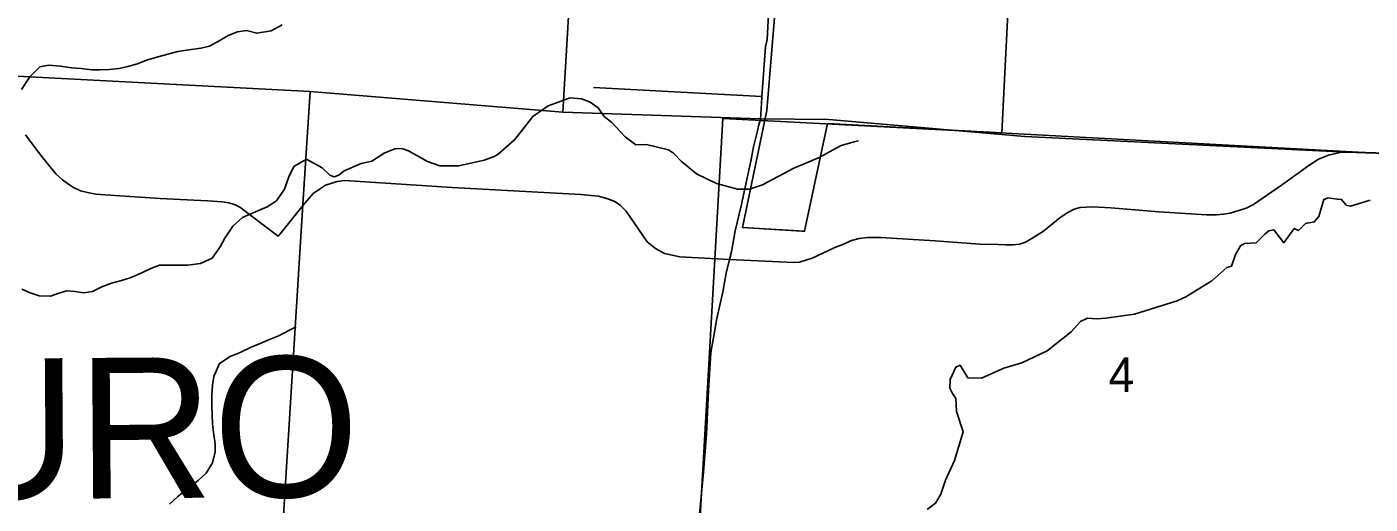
# Model space of a CAD drawing. Extents: x 114843 to 284848, y 317643 to 566895.
# Drawn here: x 266100 to 274704, y 389660 to 392715 of the extents above; entities that cross this region are included whole.
import ezdxf

# ---------------------------------------------------------------- set-up
doc = ezdxf.new("R2010")
doc.units = 0
for name, color, linetype in [('GM_X_City_Street', 7, 'Continuous'), ('GM_X_Corporation', 7, 'Continuous'), ('GM_X_County', 7, 'Continuous'), ('GM_X_Minor_River', 7, 'Continuous'), ('GM_X_Section', 7, 'Continuous'), ('GM_X_Section_Text', 7, 'Continuous'), ('GM_X_Township', 7, 'Continuous'), ('GM_X_Township_Road', 7, 'Continuous'), ('GM_X_Township_Text', 7, 'Continuous')]:
    doc.layers.add(name, color=color, linetype=linetype)

msp = doc.modelspace()

# ---------------------------------------------------------------- linework, layer by layer
at = {"layer": 'GM_X_City_Street'}
msp.add_line((269728.7, 392326.1), (270808.2, 392268), dxfattribs=at)
for points in [[(270600.9, 391226.2), (271011.3, 391205.9), (271048.3, 391208.3), (271129.1, 391234.5), (271229.7, 391281.5), (271275.3, 391302.2), (271329.7, 391324.4), (271381.9, 391346.6), (271429.9, 391360.1), (271486.6, 391367.1), (271567.3, 391365.5), (271916.7, 391346.2), (272202.7, 391324.2), (272322.8, 391320.8), (272370.8, 391318.9), (272416.7, 391319.2), (272458.1, 391323.9), (272495.1, 391337.3), (272542.9, 391363.8), (272612.5, 391408), (272718.8, 391493.9), (272766.6, 391526.9), (272807.9, 391546.9), (272847.1, 391558.1), (272925.7, 391563), (273043.6, 391557.3), (273349.3, 391531.2), (273655, 391511.6), (273719, 391512.1), (273764.2, 391515.8), (273807.1, 391522.9), (273862.4, 391539.2), (273908.6, 391555.3), (273955.9, 391577.2), (274135.9, 391701.7), (274248.4, 391781.6), (274311.3, 391827.3), (274372.1, 391867.3), (274436.4, 391892.7), (274511.4, 391911.3), (274552.1, 391912.7), (275175, 391891)], [(267869.7, 391574), (267934.1, 391648.7), (267981.1, 391679.7), (268012.7, 391701.2), (268088, 391724.1), (268136.3, 391730.4), (268823.7, 391687), (269649.1, 391641.1), (269759.9, 391631.3), (269814.3, 391616.4), (269866.2, 391596.7), (269901.8, 391571.7), (269938.9, 391535.8), (270072.6, 391338), (270126.1, 391297), (270184.5, 391264.1), (270282.3, 391242.7), (270600.9, 391226.2)]]:
    msp.add_lwpolyline(points, dxfattribs=at)
at = {"layer": 'GM_X_Corporation'}
msp.add_lwpolyline([(270976.9, 393838), (270838.9, 392179.2), (270684.2, 391430.7), (271064.2, 391407.9), (271081.6, 391406.5), (271228.7, 392095.3), (272345.4, 392036), (272430.7, 393739.9)], dxfattribs=at)
msp.add_lwpolyline([(272430.4, 393739.9), (272345.4, 392036), (271228.7, 392095.3), (271081.6, 391406.5), (270684.2, 391430.7), (270838.9, 392179.2), (270976.9, 393838)], close=True, dxfattribs=at)
at = {"layer": 'GM_X_County'}
for points in [[(270000.8, 400353.9), (269775.6, 396298.7), (269696.2, 394952.5), (269532.2, 392169.1), (267913.7, 392301.8), (267868.6, 391576.8), (267680.6, 388558.5), (267641.8, 387935.6), (267545.6, 386390.6), (267545.5, 386387.7), (267490.7, 385509), (267490.7, 385507.9), (267447.5, 384815.2), (267444.9, 384772.6), (267298.6, 382423.6), (267247.3, 381600.8), (267082, 378947.2)], [(267082, 378947.2), (267247.3, 381600.8), (267298.6, 382423.6), (267444.9, 384772.6), (267447.5, 384815.2), (267490.7, 385507.9), (267490.7, 385509), (267545.5, 386387.7), (267545.6, 386390.6), (267641.8, 387935.6), (267680.6, 388558.5), (267868.6, 391576.8), (267913.7, 392301.8), (269532.2, 392169.1), (269696.2, 394952.5), (269775.6, 396298.7), (270000.8, 400353.9)]]:
    msp.add_lwpolyline(points, dxfattribs=at)
at = {"layer": 'GM_X_Minor_River'}
for points in [[(266065.4, 392313.5), (266119.2, 392395.7), (266183.1, 392457.9), (266239, 392470), (266314.9, 392464.1), (266388.8, 392452.1), (266448.7, 392448.2), (266516.6, 392440.3), (266570.5, 392440.3), (266626.4, 392442.4), (266690.3, 392448.5), (266746.2, 392460.6), (266808, 392478.7), (266865.9, 392500.8), (266931.8, 392520.9), (267003.7, 392541), (267067.5, 392557.1), (267137.4, 392567.2), (267215.3, 392577.3), (267269.2, 392591.4), (267335, 392627.6), (267388.9, 392659.7), (267448.8, 392683.8), (267506.7, 392691.9), (267572.6, 392673.9), (267664.4, 392690), (267734.3, 392728.2)], [(267891.8, 391868.5), (267992.4, 391812.1), (268040.7, 391766.3), (268068.7, 391754.5), (268098.6, 391764.7), (268132.4, 391792.9), (268242, 391839.7), (268309.8, 391856.1), (268389.4, 391906.7), (268457.2, 391933.2), (268501.1, 391935.4), (268545.2, 391921.7), (268665.4, 391852.3), (268745.5, 391824.7), (268867.4, 391825.4), (269029, 391862.5), (269092.8, 391884.9), (269118.6, 391899.1), (269226, 391993.9), (269340.9, 392140.9), (269438.4, 392209.6), (269580, 392260.6), (269651.9, 392253), (269708, 392233.3), (269758.1, 392197.5), (269798.4, 392141.6), (269846.6, 392101.9), (269931.1, 392010.2), (270001.3, 391960.5), (270069.2, 391961), (270209.2, 391927.7), (270241.3, 391905.9), (270291.6, 391854.1), (270390, 391774.5), (270516.2, 391711.2), (270652.2, 391676), (270728.2, 391676.4), (270811.9, 391703), (271013, 391810.4), (271170.5, 391875.5), (271315.8, 391954.5), (271399.6, 391979), (271425.5, 391985.2)], [(266068.8, 391035.1), (266120.8, 391013.2), (266178.7, 390993.2), (266250.6, 390991.3), (266304.5, 391009.4), (266356.4, 391025.5), (266408.3, 391021.5), (266464.2, 391011.5), (266520.1, 391021.6), (266580, 391051.8), (266641.8, 391073.9), (266705.7, 391092), (266761.6, 391108.1), (266841.4, 391142.2), (266897.3, 391170.4), (266949.2, 391188.4), (267009.1, 391190.5), (267075, 391188.6), (267128.9, 391188.6), (267212.8, 391200.8), (267286.6, 391234.9), (267338.4, 391307.1), (267368.3, 391363.3), (267418.2, 391439.5), (267482, 391493.6), (267563.8, 391531.8), (267639.7, 391561.9), (267699.5, 391602.1), (267749.4, 391676.3), (267777.2, 391754.5), (267809.1, 391820.6), (267891.8, 391868.5)], [(273898.6, 391328.9), (273972.5, 391333.4), (274028.1, 391387.8), (274054, 391410), (274085.9, 391416.2), (274150.3, 391332.5), (274217.7, 391425), (274243.8, 391411.2), (274289.4, 391455.5), (274345.3, 391465.9), (274375.1, 391500.1), (274406.4, 391610.5), (274434.3, 391620.7), (274462.3, 391616.9), (274494.3, 391611.1), (274520.3, 391609.2), (274550.4, 391573.3), (274578.4, 391567.5), (274704.1, 391606.3)], [(271867.2, 389625.5), (271918.9, 389665.9), (271954.5, 389724.2), (271983.9, 389812.6), (272041.1, 389939.1), (272095.9, 390121.8), (272055.2, 390251.8), (272050.7, 390335.9), (272028.5, 390367.8), (272012.3, 390401.8), (272014, 390457.9), (272049.5, 390536.3), (272077.4, 390548.5), (272125.8, 390468.6), (272213.7, 390467.2), (272357.2, 390530.1), (272472.8, 390564.9), (272634.2, 390642), (272789.3, 390763.2), (272848.8, 390829.7), (272892.7, 390850), (272952.6, 390846.3), (273010.5, 390850.7), (273194.2, 390875.8), (273467.3, 390961.6), (273523.1, 390986), (273594.8, 391030.5), (273690.3, 391089.2), (273785.7, 391174), (273815.6, 391182.2), (273841.1, 391258.5), (273872.8, 391312.7), (273898.6, 391328.9)], [(267012.8, 389659.7), (267066.6, 389707.8), (267132.5, 389764), (267196.3, 389812.2), (267248.2, 389858.3), (267290, 389924.5), (267305.9, 389994.6), (267305.9, 390046.7), (267295.8, 390118.9), (267289.8, 390173), (267285.7, 390289.2), (267285.6, 390357.3), (267289.5, 390421.4), (267297.4, 390477.5), (267333.3, 390559.7), (267403.1, 390603.9), (267467, 390630), (267540.8, 390666.2), (267590.7, 390686.3), (267642.6, 390708.4), (267706.5, 390734.5), (267825, 390795.7)]]:
    msp.add_lwpolyline(points, dxfattribs=at)
at = {"layer": 'GM_X_Section'}
msp.add_lwpolyline([(270556.7, 392127.4), (272331, 392035.6), (275141.7, 391884.2), (275842.8, 391845.5), (275661.7, 389002.3), (273036.5, 389161.3), (273020.5, 389162.2), (270397.5, 389318.2)], close=True, dxfattribs=at)
at = {"layer": 'GM_X_Township'}
for points in [[(270000.8, 400353.9), (269775.6, 396298.7), (269696.2, 394952.5), (269532.2, 392169.1), (267913.7, 392301.8), (264157.4, 392496.6), (261271.7, 392664.4), (258767.6, 392810.1), (255646.3, 392938), (254678.3, 392998.9), (253231.9, 393090.4), (251959.2, 393171), (249916.2, 393300.3), (247991.6, 393503.9)], [(284847.9, 391378.8), (282097.8, 391536.1), (277595.5, 391782.5), (275862.7, 391869.4), (275173.9, 391893.8), (274550.9, 391915.6), (274510.2, 391914.1), (272491, 392012), (271237.5, 392121.7), (270796.8, 392126.6), (269532.2, 392169.1), (269696.2, 394952.5), (269775.6, 396298.7), (270000.8, 400353.9)], [(247991.6, 393503.9), (249916.2, 393300.3), (251959.2, 393171), (253231.9, 393090.4), (254678.3, 392998.9), (255646.3, 392938), (258767.6, 392810.1), (261271.7, 392664.4), (264157.4, 392496.6), (267913.7, 392301.8), (267868.6, 391576.8), (267680.6, 388558.5), (267641.8, 387935.6), (267545.6, 386390.6), (267545.5, 386387.7), (267490.7, 385509), (267490.7, 385507.9), (267447.5, 384815.2), (267444.9, 384772.6), (267298.6, 382423.6), (267247.3, 381600.8), (267082, 378947.2)], [(267082, 378947.2), (267247.3, 381600.8), (267298.6, 382423.6), (267444.9, 384772.6), (267447.5, 384815.2), (267490.7, 385507.9), (267490.7, 385509), (267545.5, 386387.7), (267545.6, 386390.6), (267641.8, 387935.6), (267680.6, 388558.5), (267868.6, 391576.8), (267913.7, 392301.8), (269532.2, 392169.1), (270796.8, 392126.6), (271237.5, 392121.7), (272491, 392012), (274510.2, 391914.1), (274550.9, 391915.6), (275173.9, 391893.8), (275862.7, 391869.4), (277595.5, 391782.5), (282097.8, 391536.1), (284847.9, 391378.8)]]:
    msp.add_lwpolyline(points, dxfattribs=at)
at = {"layer": 'GM_X_Township_Road'}
for points in [[(270855.1, 392879.4), (270841.7, 392633), (270831.4, 392586.9), (270808.2, 392268), (270807.6, 392260.3), (270801.1, 392158.2), (270797.9, 392123.8), (270794.1, 392109.5)], [(270794.1, 392109.5), (270786.4, 392080.9), (270780.5, 392050.1), (270754, 391946), (270737.5, 391855.9), (270717, 391767.8), (270674, 391569.6), (270637.1, 391409.5), (270612.4, 391275.3), (270600.9, 391226.2), (270579.7, 391137.2), (270557, 391019.1), (270520.1, 390848.9), (270501.6, 390750.8), (270480.9, 390630.7), (270465.6, 390386.2), (270452.1, 390107.7), (270434.8, 389865.3), (270400.9, 389526.7), (270385.7, 389304.4), (270378.7, 389142.2)], [(266090.3, 392024.2), (266140.4, 391957.8), (266202.4, 391877.3), (266287.1, 391772.2), (266327.6, 391736.4), (266366.5, 391708.1), (266397.7, 391685.7), (266444, 391665), (266488.6, 391653.6), (266541.5, 391644.8), (266664.1, 391634.7), (266954.7, 391616.7), (267256.1, 391600.4), (267350.2, 391595.2), (267393.9, 391588), (267434.2, 391576.5), (267464.5, 391561.6), (267708.6, 391374.4), (267724.9, 391392.8), (267869.7, 391574)]]:
    msp.add_lwpolyline(points, dxfattribs=at)

# ---------------------------------------------------------------- texts
at = {"layer": 'GM_X_Section_Text'}
msp.add_text('4', height=221, rotation=0.41551, dxfattribs=at).set_placement((273028.7, 390376.7))
at = {"layer": 'GM_X_Township_Text'}
msp.add_text('TRURO', height=900.06, rotation=0.41525, dxfattribs=at).set_placement((263952.5, 389677))

doc.saveas('drawing.dxf')
